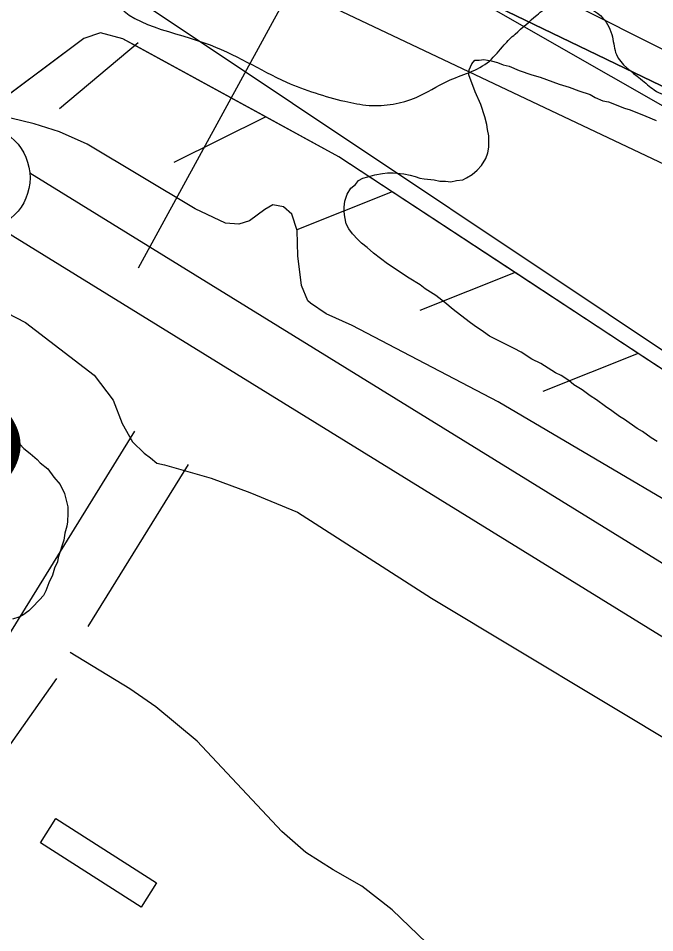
# Model space of a CAD drawing. Extents: x 3823584 to 3861785, y 301729 to 327625.
# Drawn here: x 3840042.2 to 3840345, y 322044.1 to 322478.9 of the extents above; entities that cross this region are included whole.
import ezdxf

# ---------------------------------------------------------------- set-up
doc = ezdxf.new("R2010")
doc.units = 0
for name, color, linetype in [('V-BLDG-OTLN', 7, 'Continuous'), ('V-LEVE-TOET', 7, 'Continuous'), ('V-RIVR-EDGE', 7, 'Continuous'), ('V-RIVR-RANG', 7, 'Continuous'), ('V-RIVR-RANG-IDEN', 7, 'Continuous'), ('V-ROAD-CNTR', 7, 'Continuous'), ('V-RRAP-FSHR', 7, 'Continuous'), ('V-RRAP-RVMT', 7, 'Continuous'), ('V-SITE-VEGE', 7, 'Continuous'), ('V-SURV-LINE', 7, 'Continuous'), ('V-TOPO-DPTH', 7, 'Continuous'), ('V-TOPO-MINR', 7, 'Continuous'), ('V-TOPO-WATR', 7, 'Continuous')]:
    doc.layers.add(name, color=color, linetype=linetype)

msp = doc.modelspace()

# ---------------------------------------------------------------- linework, layer by layer
at = {"layer": 'V-BLDG-OTLN'}
msp.add_lwpolyline([(3840060.16, 322098.36), (3840108.04, 322067.74), (3840100.62, 322056.14), (3840052.74, 322086.77)], close=True, dxfattribs=at)
at = {"layer": 'V-LEVE-TOET'}
for points in [[(3840688.09, 322041.17), (3840534.87, 322138.95), (3840406.78, 322216.23), (3840270.54, 322296.44), (3840201.11, 322332.78), (3840188.74, 322338.37), (3840181.18, 322343.42), (3840179.97, 322344.61), (3840176.9, 322351.79), (3840175.27, 322365.9), (3840174.86, 322377.91), (3840172.39, 322385.7), (3840168.45, 322389.28), (3840163.34, 322390.13), (3840159.45, 322387.99), (3840152.29, 322382.52), (3840147.19, 322380.97), (3840140.88, 322381.52), (3840126.39, 322388.3), (3840075.04, 322419.09), (3840061.76, 322424.98), (3840049.71, 322428.78), (3840028.03, 322433.99)], [(3840014.21, 322350.41), (3840045.6, 322334.16), (3840078.28, 322309.22), (3840087.4, 322297.28), (3840091.71, 322286.2), (3840096.59, 322277.53), (3840102.04, 322272.17), (3840105.06, 322269.8)], [(3840105.06, 322269.8), (3840108.1, 322267.41), (3840111.71, 322266.54), (3840134, 322260.14), (3840152.39, 322253.39), (3840175.01, 322243.98), (3840238.78, 322203.08), (3840360.83, 322129.96), (3840517.31, 322036.71), (3840643.65, 321954), (3840717.36, 321909.89), (3840808.89, 321856.03), (3840928.25, 321781.37), (3840981.1, 321751.5), (3841034.31, 321714.42), (3841108.6, 321672.41), (3841170.86, 321632.41), (3841256.96, 321580.9)]]:
    msp.add_lwpolyline(points, dxfattribs=at)
at = {"layer": 'V-RIVR-EDGE'}
msp.add_spline([(3836304.38, 325474.18), (3836346.41, 325438.32), (3836389.41, 325406.07), (3836417.64, 325385.43), (3836442.67, 325366.73), (3836470.25, 325340.95), (3836497.82, 325313.88), (3836554.9, 325258.45), (3836598.51, 325215.91), (3836636.36, 325181.1), (3836681.26, 325139.85), (3836737.07, 325093.42), (3836790.94, 325041.22), (3836840.33, 324993.52), (3836889.07, 324947.12), (3836934.61, 324907.14), (3836980.81, 324871.03), (3837015.47, 324849.09), (3837040.49, 324829.1), (3837085.39, 324787.2), (3837143.76, 324734.34), (3837181.61, 324700.82), (3837223.29, 324659.57), (3837272.05, 324619.59), (3837314.38, 324579.63), (3837346.45, 324546.76), (3837364.4, 324527.43), (3837395.83, 324500.35), (3837442.02, 324462.31), (3837492.71, 324422.97), (3837554.31, 324372.67), (3837573.56, 324361.05), (3837583.2, 324359.1), (3837596.69, 324352.64), (3837621.08, 324337.79), (3837648.03, 324319.73), (3837677.54, 324292.01), (3837718.58, 324249.48), (3837753.85, 324214.68), (3837781.43, 324188.89), (3837800.05, 324179.85), (3837819.95, 324170.8), (3837850.72, 324134.08), (3837874.45, 324110.23), (3837909.07, 324073.5), (3837941.78, 324040.64), (3837989.87, 323991.66), (3838022.58, 323960.72), (3838034.12, 323947.83), (3838046.3, 323933.66), (3838066.83, 323916.25), (3838089.91, 323892.41), (3838140.59, 323849.21), (3838186.14, 323811.17), (3838215.65, 323785.38), (3838265.68, 323736.4), (3838297.1, 323707.39), (3838336.87, 323671.94), (3838359.95, 323645.52), (3838385.62, 323627.46), (3838404.24, 323615.84), (3838421.56, 323601.65), (3838441.44, 323582.32), (3838460.05, 323567.49), (3838468.4, 323563.61), (3838484.45, 323555.21), (3838548.59, 323496.55), (3838595.44, 323464.29), (3838649.98, 323422.37), (3838701.3, 323379.82), (3838749.43, 323345.62), (3838798.22, 323317.86), (3838856.62, 323274.64), (3838932.99, 323221.74), (3838989.47, 323184.31), (3839037.6, 323150.12), (3839068.42, 323134.62), (3839093.42, 323104.98), (3839110.73, 323086.94), (3839122.93, 323081.12), (3839143.46, 323065.64), (3839172.34, 323044.36), (3839190.96, 323032.74), (3839215.99, 323015.96), (3839242.32, 323006.26), (3839316.8, 322969.43), (3839341.84, 322955.87), (3839371.38, 322944.22), (3839391.29, 322935.81), (3839417.61, 322920.32), (3839461.26, 322894.5), (3839483.71, 322873.23), (3839520.3, 322851.28), (3839555.6, 322828.69), (3839599.9, 322806.72), (3839718.7, 322751.14), (3839768.14, 322726.59), (3839807.95, 322705.92), (3839836.85, 322696.21), (3839865.1, 322680.71), (3839887.57, 322667.8), (3839924.17, 322652.28), (3839969.76, 322630.31), (3840004.43, 322612.22), (3840037.82, 322597.35), (3840085.35, 322579.88), (3840108.46, 322565.68), (3840121.92, 322548.93), (3840123.18, 322539.92), (3840122.53, 322533.5), (3840118, 322521.29), (3840112.84, 322514.24), (3840095.47, 322509.14), (3840089.68, 322509.15), (3840085.17, 322504.66), (3840084.51, 322498.23), (3840085.78, 322491.8), (3840130.72, 322467.26), (3840169.89, 322448.52), (3840197.51, 322439.45), (3840209.08, 322437.5), (3840231.59, 322441.3), (3840246.39, 322448.98), (3840266.34, 322458.57), (3840273.43, 322466.27), (3840278.59, 322471.4), (3840288.9, 322480.37), (3840295.98, 322484.85), (3840301.77, 322484.84), (3840308.2, 322484.82), (3840320.4, 322479.01), (3840324.87, 322470), (3840326.78, 322461.63), (3840338.32, 322450.03), (3840344.74, 322444.88), (3840366.58, 322437.75), (3840385.84, 322428.06), (3840421.8, 322409.33), (3840466.1, 322385.43), (3840492.41, 322368.65), (3840506.53, 322357.04), (3840533.49, 322340.26), (3840559.18, 322331.2), (3840587.44, 322322.13), (3840611.85, 322311.78), (3840642.02, 322296.28), (3840678.62, 322276.26), (3840712.64, 322255.6), (3840733.18, 322242.05), (3840784.53, 322210.43), (3840835.89, 322183.3), (3840892.39, 322153.59), (3840923.85, 322139.37), (3840950.82, 322127.08), (3840989.33, 322099.99), (3841017.57, 322082.56), (3841061.24, 322062.52), (3841092.69, 322044.45), (3841151.1, 322005.09), (3841210.78, 321964.44), (3841240.29, 321939.29), (3841299.97, 321894.79), (3841335.89, 321862.55), (3841374.37, 321823.89), (3841411.57, 321789.72), (3841444.92, 321758.14), (3841469.94, 321736.22), (3841482.12, 321723.98), (3841496.22, 321704.66), (3841509.05, 321694.34), (3841523.18, 321687.23), (3841573.9, 321660.75), (3841623.97, 321631.69), (3841667.62, 321606.51), (3841696.52, 321593.59), (3841738.26, 321575.48), (3841787.07, 321556.72), (3841815.99, 321552.15), (3841851.33, 321544.99), (3841886.66, 321533.33), (3841930.32, 321511.36), (3841950.22, 321498.46), (3841977.18, 321482.96), (3841998.38, 321476.48), (3842052.99, 321463.49), (3842082.55, 321456.34), (3842109.52, 321444.7), (3842146.12, 321427.26), (3842196.2, 321402.06), (3842241.13, 321374.95), (3842288.63, 321345.26), (3842321.38, 321327.18), (3842366.94, 321295.56), (3842395.19, 321280.07), (3842429.22, 321264.55), (3842452.35, 321258.71), (3842470.97, 321249.66)], degree=3, dxfattribs=at)
at = {"layer": 'V-RIVR-RANG'}
msp.add_line((3840099.45, 322360.25), (3840540.6, 323168.72), dxfattribs=at)
at = {"layer": 'V-ROAD-CNTR'}
for points in [[(3839814.72, 321834.3), (3839839.98, 321872.63), (3839864.64, 321914.99), (3839943.64, 322040.76), (3840000.73, 322132.32), (3840032.17, 322176.76), (3840097.62, 322282.51)], [(3840075.49, 322189.75), (3840123.13, 322266.73)], [(3840236.46, 322039.17), (3840220.12, 322054.92), (3840205.62, 322066.2), (3840192.04, 322073.88), (3840179.07, 322082.16), (3840167.58, 322092.26), (3840127.29, 322135.1), (3840107.64, 322151.42), (3840095.27, 322160.01), (3840066.92, 322177.32)], [(3839838.69, 321816.16), (3839865.49, 321856.81), (3839890.31, 321899.46), (3839969.07, 322024.84), (3840025.72, 322115.71), (3840060.61, 322165.01)]]:
    msp.add_lwpolyline(points, dxfattribs=at)
at = {"layer": 'V-RRAP-FSHR'}
for p, q in [((3840099.19, 322467.23), (3840061.79, 322435.83)), ((3840159.96, 322432.02), (3840116.21, 322410.34)), ((3840220.13, 322396.37), (3840174.77, 322378.3)), ((3840278.65, 322357.96), (3840233.28, 322339.89)), ((3840337.17, 322319.54), (3840291.8, 322301.47))]:
    msp.add_line(p, q, dxfattribs=at)
for points in [[(3838584.55, 323453.18), (3839140.52, 323058.61), (3839543.74, 322819.53), (3839845.06, 322663.99), (3840154, 322502.28), (3840416.19, 322378.04), (3840782.04, 322188.72), (3841154.61, 321971.73), (3841326.43, 321835.61), (3841504.48, 321676.94), (3841739.25, 321554.11), (3842017.76, 321437.98)], [(3842406.25, 321187.94), (3842314.68, 321224.18), (3841819.6, 321436.79), (3841708.8, 321488.45), (3841664.47, 321495.1), (3841624.34, 321499.3), (3841599.79, 321502.55), (3841570.82, 321520.88), (3841543.46, 321555.2), (3841521.62, 321583.44), (3841349.76, 321697.16), (3841168.92, 321806.72), (3841083.5, 321854.01), (3840774.5, 322048.99), (3840376.76, 322293.55), (3840194.77, 322413.01), (3840091.92, 322469.18), (3840081.41, 322471.98), (3840073.37, 322469.22), (3840030.26, 322437.09)], [(3840098.52, 322465.57), (3840091.92, 322469.18), (3840081.41, 322471.98), (3840073.37, 322469.22), (3840038.81, 322443.47)], [(3840159.96, 322432.02), (3840098.52, 322465.57)], [(3840220.13, 322396.37), (3840194.77, 322413.01), (3840159.96, 322432.02)], [(3840278.65, 322357.96), (3840220.13, 322396.37)], [(3840337.17, 322319.54), (3840278.65, 322357.96)], [(3840396.04, 322281.7), (3840376.76, 322293.55), (3840337.16, 322319.54)]]:
    msp.add_lwpolyline(points, dxfattribs=at)
at = {"layer": 'V-RRAP-RVMT'}
msp.add_lwpolyline([(3840974.2, 322124.14), (3840898.23, 322170.44), (3840896.58, 322167.77), (3840869.9, 322184.02), (3840865.71, 322176.68), (3840755.33, 322239.61), (3840754.18, 322237.6), (3840641.55, 322301.88), (3840639.78, 322298.77), (3840525.64, 322363.89), (3840514.92, 322345.05), (3840402.32, 322409.31), (3840401.2, 322407.37), (3840169.35, 322539.9), (3840158.61, 322522.19), (3840044.04, 322590.65), (3840040.88, 322585.36)], dxfattribs=at)
at = {"layer": 'V-SITE-VEGE'}
for points in [[(3840215.46, 322405.09), (3840217.87, 322405.42), (3840220.57, 322405.44), (3840225.68, 322404.89), (3840228.69, 322404.31), (3840231.1, 322403.73), (3840233.21, 322402.85), (3840235.32, 322402.57), (3840240.13, 322402.01), (3840242.84, 322401.43), (3840245.54, 322401.46), (3840247.95, 322401.18), (3840250.65, 322401.8), (3840253.65, 322402.13), (3840255.45, 322403.05), (3840258.14, 322404.57), (3840260.52, 322406.7), (3840262.6, 322408.82), (3840264.68, 322412.15), (3840265.56, 322414.86), (3840266.13, 322417.57), (3840266.09, 322422.97), (3840265.46, 322425.97), (3840265.13, 322428.38), (3840264.2, 322431.97), (3840262.34, 322437.97), (3840259.59, 322443.95), (3840256.51, 322452.03), (3840256.79, 322454.44), (3840257.96, 322457.16), (3840259.45, 322458.97), (3840261.55, 322458.99), (3840263.66, 322459.31), (3840267.27, 322458.74), (3840270.28, 322457.87), (3840272.99, 322456.69), (3840275.7, 322456.11), (3840280.53, 322454.05), (3840286.56, 322452.01), (3840290.47, 322450.84), (3840299.52, 322447.61), (3840304.34, 322446.15), (3840308.86, 322444.39), (3840314.28, 322442.64)], [(3840314.28, 322442.64), (3840316.7, 322441.16), (3840320.32, 322439.69), (3840323.03, 322439.11), (3840330.57, 322436.17), (3840333.28, 322435.29), (3840340.82, 322432.36), (3840345.65, 322430.3)], [(3840346.11, 322277.66), (3840343.39, 322279.44), (3840339.15, 322282.41), (3840336.74, 322283.89), (3840330.69, 322288.04), (3840328.27, 322289.52), (3840324.64, 322292.19), (3840321.62, 322294.27), (3840317.39, 322297.53), (3840314.37, 322299.31), (3840310.43, 322302.28), (3840306.5, 322304.65), (3840304.08, 322306.73), (3840300.46, 322309.1), (3840297.74, 322310.28), (3840290.79, 322314.72), (3840286.57, 322316.79), (3840281.43, 322320.05), (3840278.11, 322321.82), (3840266.34, 322327.73), (3840263.61, 322329.8), (3840259.08, 322332.77), (3840256.66, 322334.55), (3840249.09, 322340.49), (3840245.16, 322343.76), (3840240.92, 322347.03), (3840235.78, 322350.29), (3840233.37, 322352.07), (3840228.23, 322355.33), (3840217.95, 322362.15), (3840211.29, 322367.2), (3840208.27, 322369.87), (3840205.54, 322371.95), (3840203.72, 322373.74), (3840201.29, 322376.42), (3840199.47, 322378.81), (3840198.25, 322381.2), (3840197.62, 322384.5), (3840197.3, 322386.9), (3840197.28, 322389.01), (3840197.55, 322392.01), (3840198.72, 322395.33), (3840200.5, 322398.05), (3840202.59, 322399.87), (3840204.08, 322401.69), (3840206.17, 322402.91), (3840208.57, 322403.53), (3840211.86, 322404.46), (3840215.46, 322405.09)], [(3840039.05, 322280.65), (3840044.81, 322274.39), (3840047.84, 322272.01), (3840051.17, 322269.04), (3840052.69, 322267.55), (3840056.32, 322264.58), (3840059.06, 322260.7), (3840062.1, 322257.12), (3840064.23, 322252.93), (3840065.8, 322246.63), (3840065.82, 322243.63), (3840065.56, 322239.42), (3840065.28, 322237.31), (3840064.41, 322234), (3840063.83, 322230.69), (3840061.2, 322222.55), (3840060.92, 322220.45), (3840059.45, 322217.43), (3840058.57, 322214.12), (3840056.81, 322210.49), (3840055.34, 322206.58), (3840054.15, 322204.46), (3840052.37, 322202.34), (3840048.79, 322198.71), (3840047.31, 322197.19), (3840044.32, 322195.06), (3840042.53, 322194.14), (3840039.53, 322193.21)]]:
    msp.add_lwpolyline(points, dxfattribs=at)
at = {"layer": 'V-SURV-LINE'}
for points in [[(3840047.7, 322405.34), (3841462.37, 321533.11)], [(3841446.61, 321507.58), (3840031.94, 322379.82)]]:
    msp.add_lwpolyline(points, dxfattribs=at)
msp.add_circle((3840022.8, 322403.07), 25, dxfattribs=at)
at = {"layer": 'V-TOPO-DPTH'}
msp.add_lwpolyline([(3841423.12, 321810.3), (3840795.31, 322212.95), (3840775.36, 322225.71), (3840755.37, 322238.43), (3840735.35, 322251.08), (3840715.3, 322263.7), (3840678.52, 322286.77), (3840675.15, 322288.82), (3840671.73, 322290.8), (3840660.68, 322297), (3840653.4, 322300.99), (3840646.07, 322304.9), (3840638.67, 322308.66), (3840631.23, 322312.33), (3840627.11, 322314.32), (3840617.49, 322318.71), (3840607.76, 322322.84), (3840597.88, 322326.58), (3839843.54, 322689.82)], dxfattribs=at)
at = {"layer": 'V-TOPO-MINR'}
for points in [[(3839836.11, 322722.18), (3840388.34, 322444.28), (3840426.86, 322427.53), (3840465.02, 322409.94), (3840502.91, 322391.79), (3840525.8, 322380.52), (3840551.95, 322367.37), (3840577.96, 322353.94), (3840603.76, 322340.1), (3840629.4, 322325.97), (3840668.33, 322304.13), (3840674.38, 322300.68), (3840680.39, 322297.17), (3840686.36, 322293.59), (3840692.29, 322289.95), (3840833.6, 322201.94), (3840910.11, 322154.17), (3840986.55, 322106.28), (3841062.87, 322058.22), (3841139.13, 322010.04), (3841446.07, 321815.63)], [(3839947.53, 322588.87), (3840547.98, 322188.3), (3840569.08, 322174.64), (3840590.42, 322161.37), (3840612.11, 322148.69), (3840634.03, 322136.41), (3840806.04, 322043.13), (3840871, 322009.42), (3840936.7, 321977.31), (3841003.52, 321947.59), (3841071.08, 321919.48), (3841142.18, 321891.4), (3841174.65, 321878.28), (3841206.98, 321864.82), (3841239.09, 321850.86)]]:
    msp.add_lwpolyline(points, dxfattribs=at)
at = {"layer": 'V-TOPO-WATR'}
msp.add_lwpolyline([(3839843.54, 322689.82), (3840597.88, 322326.58), (3840607.76, 322322.84), (3840617.49, 322318.71), (3840627.11, 322314.32), (3840631.23, 322312.33), (3840638.67, 322308.66), (3840646.07, 322304.9), (3840653.4, 322300.99), (3840660.68, 322297), (3840671.73, 322290.8), (3840675.15, 322288.82), (3840678.52, 322286.77), (3840715.3, 322263.7), (3840735.35, 322251.08), (3840755.37, 322238.43), (3840775.36, 322225.71), (3840795.31, 322212.95), (3841423.12, 321810.3)], dxfattribs=at)

# ---------------------------------------------------------------- texts
at = {"layer": 'V-RIVR-RANG-IDEN'}
msp.add_text('U-150', height=83, rotation=61.2383, dxfattribs=at).set_placement((3839908.58, 322027.19))

doc.saveas('drawing.dxf')
